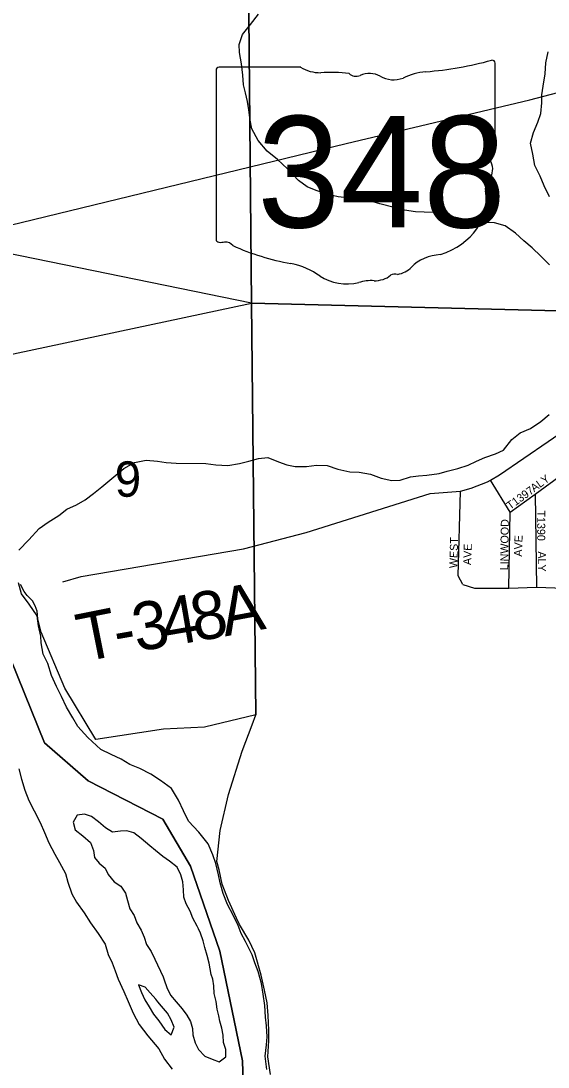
# Model space of a CAD drawing. Extents: x 1624196 to 2029251, y 146837 to 440034.
# Drawn here: x 1822196 to 1825485, y 316418 to 322951 of the extents above; entities that cross this region are included whole.
import ezdxf

# ---------------------------------------------------------------- set-up
doc = ezdxf.new("R2010")
doc.units = 0
for name, color, linetype in [('GM_X_Major_River', 7, 'Continuous'), ('GM_X_Minor_River', 7, 'Continuous'), ('GM_X_Section', 7, 'Continuous'), ('GM_X_Section_Text', 7, 'Continuous'), ('GM_X_State_Location', 7, 'Continuous'), ('GM_X_State_Route', 7, 'Continuous'), ('GM_X_State_Shield', 7, 'Continuous'), ('GM_X_Township', 7, 'Continuous'), ('GM_X_Township_Road', 7, 'Continuous'), ('GM_X_Township_Road_Text', 7, 'Continuous'), ('GM_X_Township_Subdivision', 7, 'Continuous'), ('GM_X_Township_Subdivision_Text', 7, 'Continuous')]:
    doc.layers.add(name, color=color, linetype=linetype)

msp = doc.modelspace()

# ---------------------------------------------------------------- linework, layer by layer
at = {"layer": 'GM_X_Major_River'}
for points in [[(1822320, 319109.2), (1822304.5, 319174.2), (1822297, 319236.4), (1822247.6, 319309), (1822200.1, 319373.5), (1822180.7, 319441.8)], [(1823729.3, 316402.6), (1823719.9, 316486.9), (1823728.3, 316557.1), (1823732.7, 316607.2), (1823727.1, 316675.5), (1823721.4, 316729.7), (1823717.9, 316802), (1823706.3, 316872.3), (1823696.7, 316940.6), (1823675.1, 317015), (1823655.4, 317069.3), (1823637.7, 317119.6), (1823596.1, 317202.1), (1823570.3, 317252.4), (1823550.6, 317302.7), (1823520.9, 317367.1), (1823485.2, 317433.6), (1823457.5, 317502), (1823439.9, 317568.3), (1823428.2, 317618.5), (1823412.6, 317688.9), (1823392.9, 317743.2), (1823363.2, 317811.6), (1823305.5, 317884.2), (1823241.7, 317952.8), (1823210, 318017.2), (1823178.4, 318085.7), (1823134.7, 318158.2), (1823066.7, 318206.8), (1823006.8, 318247.2), (1822936.8, 318281.8), (1822874.7, 318308.2), (1822820.7, 318340.7), (1822758.7, 318369.1), (1822694.7, 318401.6), (1822612.9, 318476.4), (1822551.1, 318545), (1822519.3, 318599.4), (1822479.6, 318665.8), (1822448, 318732.3), (1822418.3, 318794.6), (1822386.6, 318863.1), (1822363, 318937.5), (1822333.3, 318995.8), (1822321.7, 319066.2), (1822320, 319109.2)], [(1822182.1, 318280.3), (1822199.7, 318216), (1822219.3, 318147.6), (1822245, 318083.2), (1822278.7, 318018.8), (1822316.4, 317946.3), (1822342, 317882), (1822369.7, 317817.6), (1822407.4, 317747.1), (1822437.1, 317694.8), (1822472.8, 317626.3), (1822488.5, 317572), (1822514.2, 317499.6), (1822541.9, 317447.3), (1822589.6, 317380.8), (1822629.4, 317318.3), (1822677.1, 317251.8), (1822720.8, 317185.3), (1822740.5, 317121), (1822764.2, 317068.6), (1822784, 317018.3), (1822801.7, 316966.1), (1822837.3, 316889.6), (1822865, 316827.2), (1822896.7, 316754.8), (1822934.3, 316684.3), (1822988.1, 316613.7), (1823055.8, 316531), (1823091.5, 316466.6), (1823139.2, 316404.1)], [(1823302.9, 317282), (1823294.9, 317298.2), (1823269.1, 317348.6), (1823251.2, 317390.8), (1823227.4, 317437.1), (1823211.5, 317479.3), (1823209.8, 317525.5), (1823206, 317575.8), (1823194.2, 317618), (1823170.4, 317666.3), (1823122.4, 317704.6), (1823080.4, 317733), (1823034.4, 317771.3), (1823000.4, 317799.6), (1822946.4, 317846.1), (1822900.4, 317880.4), (1822856.3, 317892.7), (1822816.1, 317890.9), (1822767.9, 317885.1), (1822723.8, 317911.4), (1822679.9, 317949.8), (1822635.8, 317982.1), (1822591.7, 317996.4), (1822547.5, 317990.5), (1822521.2, 317946.5), (1822535, 317900.3), (1822581, 317861.9), (1822628.9, 317819.5), (1822648.8, 317771.2), (1822654.5, 317727), (1822684.5, 317690.7), (1822720.5, 317660.4), (1822740.3, 317620.2), (1822778.3, 317575.8), (1822818.3, 317547.5), (1822848.2, 317503.2), (1822860, 317459), (1822875.7, 317406.7), (1822901.6, 317364.4), (1822919.5, 317318.1), (1822945.3, 317273.8), (1822965.2, 317229.6), (1822979, 317183.3), (1823008.9, 317139), (1823030.7, 317092.7), (1823083.3, 316982.2)], [(1823083.3, 316982.2), (1823090.3, 316961.9), (1823106.1, 316915.7), (1823129.9, 316867.4), (1823163.8, 316825), (1823201.8, 316782.7), (1823231.7, 316742.4), (1823253.5, 316702.1), (1823265.4, 316659.9), (1823269.2, 316619.7), (1823282.9, 316569.5), (1823302.8, 316527.2), (1823342.8, 316486.9), (1823388.8, 316466.6), (1823432.9, 316450.3), (1823473.3, 316482.2), (1823473.5, 316528.4), (1823459.7, 316570.6), (1823457.9, 316616.8), (1823450.1, 316661), (1823436.3, 316705.2), (1823430.5, 316737.4), (1823420.7, 316779.6), (1823412.9, 316827.8), (1823401.1, 316878.1), (1823399.4, 316926.3), (1823393.6, 316966.5), (1823383.7, 316996.6), (1823370, 317067), (1823358.2, 317115.2), (1823342.4, 317165.5), (1823332.6, 317205.7), (1823316.8, 317254), (1823302.9, 317282)], [(1823050.6, 316825.4), (1823037.4, 316841.7), (1823001.5, 316882), (1822971.5, 316916.3), (1822929.4, 316930.6), (1822947.2, 316884.3), (1822969.1, 316838), (1822995, 316793.7), (1823022.8, 316749.4), (1823056.7, 316707.1)], [(1823056.7, 316707.1), (1823092.6, 316652.7), (1823132.6, 316618.4), (1823150.9, 316666.5), (1823133.1, 316712.8), (1823111.2, 316755), (1823073.3, 316797.4), (1823050.6, 316825.4)]]:
    msp.add_lwpolyline(points, dxfattribs=at)
at = {"layer": 'GM_X_Minor_River'}
for points in [[(1825493.6, 321426.8), (1825440, 321481.3), (1825386.4, 321533.9), (1825334.8, 321578.4), (1825281.1, 321624.9), (1825217.4, 321671.6), (1825151.5, 321690.2), (1825069.5, 321692.8), (1825013.5, 321697.3), (1824959.5, 321711.8), (1824899.6, 321726.3), (1824821.7, 321747), (1824767.7, 321753.5), (1824711.6, 321755.9), (1824657.6, 321758.4), (1824589.6, 321769), (1824525.7, 321785.5), (1824435.8, 321808.3), (1824373.9, 321826.9), (1824303.9, 321841.5), (1824229.9, 321846.1), (1824175.9, 321852.5), (1824104, 321869.2), (1824038.1, 321891.8), (1823982.2, 321914.3), (1823928.5, 321954.8), (1823859.1, 322027.5), (1823797.5, 322086.2), (1823731.9, 322136.8), (1823676.4, 322203.4), (1823637, 322277.9), (1823625.5, 322330.1), (1823618.1, 322396.3), (1823608.5, 322448.5), (1823597, 322500.7), (1823585.4, 322550.9), (1823579.9, 322611.1), (1823572.5, 322683.3), (1823559.1, 322753.6), (1823557.6, 322803.7), (1823578.1, 322865.7), (1823628.7, 322927.4), (1823677.3, 322993.1)], [(1825493.3, 321851.7), (1825459.9, 321920.1), (1825436.4, 321980.4), (1825402.9, 322048.8), (1825389.5, 322119.1), (1825376.1, 322187.4), (1825394.7, 322253.4), (1825421.3, 322319.3), (1825439.8, 322373.2), (1825446.4, 322439.3), (1825446.9, 322489.4), (1825455.3, 322543.5), (1825466, 322619.6), (1825470.6, 322689.7), (1825485.2, 322757.7)], [(1822182.5, 319646.2), (1822245.1, 319709.9), (1822309.8, 319781.5), (1822366.2, 319821.1), (1822432.6, 319862.7), (1822483, 319902.3), (1822541.3, 319929.9), (1822595.6, 319959.5), (1822648, 319999.2), (1822700.5, 320040.8), (1822763, 320094.4), (1822837.6, 320156), (1822904, 320193.5), (1822976.2, 320206.9), (1823048.3, 320202.3), (1823102.2, 320193.8), (1823164.3, 320189.3), (1823350.4, 320187.8), (1823412.4, 320179.2), (1823486.5, 320174.6), (1823558.7, 320186.1), (1823616.9, 320201.6), (1823677.1, 320219.2), (1823737.2, 320224.7), (1823803, 320198.1), (1823854.9, 320179.6), (1823906.9, 320169.1), (1823977, 320168.6), (1824039.1, 320176.1), (1824107.2, 320175.5), (1824173, 320150.9), (1824249, 320134.3), (1824307, 320133.8), (1824377, 320121.2), (1824442.8, 320094.6), (1824510.8, 320080), (1824562.9, 320083.6), (1824627.1, 320103.1), (1824677.2, 320110.7), (1824729.3, 320114.2), (1824805.5, 320123.6), (1824855.7, 320139.3), (1824921.9, 320156.8), (1824986.1, 320176.3), (1825038.4, 320201.9), (1825090.7, 320225.5), (1825156.9, 320247), (1825207.2, 320270.6), (1825259.8, 320336.3), (1825310.2, 320378), (1825376.5, 320405.5), (1825439, 320449.1), (1825491.4, 320492.8)]]:
    msp.add_lwpolyline(points, dxfattribs=at)
at = {"layer": 'GM_X_Section'}
for points in [[(1819931.6, 326632.6), (1823585.4, 326583.9), (1823633.9, 321187.6), (1821202.9, 321686.7)], [(1821629.2, 320762), (1823633.9, 321187.6), (1823660.5, 318618.5), (1823341.4, 318539.9), (1823085, 318527.1), (1822662, 318463), (1822469.7, 318783.5), (1822320.8, 319132.8), (1822301.6, 319217.8), (1822295.9, 319265.8), (1822284.1, 319297.9), (1822268.3, 319330), (1822234.5, 319362.2), (1822216.6, 319388.3), (1822192.9, 319432.4)], [(1823752.7, 316371.9), (1823735.4, 316482), (1823742, 316582), (1823742.4, 316647.9), (1823739, 316740), (1823731.5, 316820), (1823715.9, 316898.1), (1823694.5, 316992.3), (1823655.4, 317130.5), (1823617.9, 317210.7), (1823560.5, 317309.1), (1823540.7, 317347.2), (1823491.4, 317457.5), (1823452, 317559.7), (1823432.6, 317649.9), (1823418.9, 317701.9), (1823438.1, 317895.9), (1823491.5, 318119.5), (1823577.1, 318391), (1823638.1, 318554.6), (1823660.5, 318618.5), (1823633.9, 321187.6), (1828042.7, 321077.6), (1828477, 314760.9)]]:
    msp.add_lwpolyline(points, dxfattribs=at)
msp.add_lwpolyline([(1823585.4, 326583.9), (1828201.1, 326533), (1828042.7, 321077.6), (1823633.9, 321187.6)], close=True, dxfattribs=at)
at = {"layer": 'GM_X_State_Route'}
msp.add_lwpolyline([(1820515.6, 321272.3), (1821054.9, 321413.8), (1821748.9, 321583.7), (1824225.6, 322186.2), (1825371.6, 322457), (1826157.6, 322664.9), (1826563.4, 322768.6), (1827012.9, 322876.1)], dxfattribs=at)
at = {"layer": 'GM_X_State_Shield'}
for p, q in [((1823941.3, 322661.3), (1823431.7, 322661.3)), ((1825154.7, 322134.8), (1825154.7, 322687.5)), ((1823414.5, 322643.1), (1823414.5, 321586.5)), ((1825154.6, 322134.9), (1825154.7, 322134.8))]:
    msp.add_line(p, q, dxfattribs=at)
for centre, major_axis, start_param, end_param in [((1823434.5, 322645.4), (20.2, 0), 1.712693, 3.28349), ((1824062.6, 322784), (195.5, 0), 4.042523, 4.731795), ((1824534.8, 324101.9), (1845.5, 0), 4.814394, 5.042369), ((1825135.4, 322689.8), (19.4, 0), 6.141152, 7.989035), ((1824127.5, 322068.1), (702, 0), 1.404758, 1.657858), ((1824286.8, 322650.9), (56.4, 0), 3.836095, 5.185415), ((1824369.7, 322528.7), (117.3, 0), 0.950623, 2.079405), ((1824521, 322696.2), (141.1, 0), 4.081561, 5.145723), ((1824770.2, 322338.6), (371.3, 0), 1.699011, 2.107814), ((1825134.1, 322132.6), (20.7, 0), 5.05454, 6.418171), ((1825150.2, 322094.2), (30, 0), 1.883978, 3.671073), ((1824959.5, 322024.3), (180, 0), 5.934695, 6.695948), ((1825224.1, 321903.5), (130.9, 0), 2.387724, 3.262537), ((1824638.2, 321833.1), (461.6, 0), 5.101752, 6.440018), ((1823434.6, 321584.2), (20.3, 0), 3.00124, 4.508301), ((1823437.7, 321692.3), (155.2, 0), 4.665946, 4.897461), ((1823469.5, 321525.5), (56, 0), 0.519207, 1.627899), ((1824176.1, 322474.9), (1332.7, 0), 4.195997, 4.488961), ((1824832.8, 321289.9), (252.8, 0), 1.647645, 2.488434), ((1823778.8, 321111.8), (417, 0), 0.823519, 1.323587), ((1824512.5, 321484.1), (149.1, 0), 4.937069, 5.64225), ((1824229.7, 321520.3), (264.6, 0), 4.026481, 4.996735), ((1824401.9, 321441.2), (141, 0), 4.691044, 5.507374), ((1824529.5, 321338.8), (39.7, 0), 1.147584, 2.315152), ((1824382.6, 321155), (217.4, 0), 1.495662, 1.94098)]:
    msp.add_ellipse(centre, major_axis=major_axis, ratio=0.8, start_param=start_param, end_param=end_param, dxfattribs=at)
at = {"layer": 'GM_X_Township'}
for points in [[(1821670.7, 320100.8), (1822342.5, 318443), (1822614.1, 318204.9), (1823080.3, 317965.6), (1823254, 317672.9), (1823437.6, 317142), (1823578.9, 316457.5), (1823590, 316045.7)], [(1823590, 316045.7), (1823578.9, 316457.5), (1823437.6, 317142), (1823254, 317672.9), (1823080.3, 317965.6), (1822614.1, 318204.9), (1822342.5, 318443), (1821670.7, 320100.8)]]:
    msp.add_lwpolyline(points, dxfattribs=at)
at = {"layer": 'GM_X_Township_Road'}
msp.add_lwpolyline([(1822457.2, 319448.1), (1822571.6, 319481.7), (1823584.3, 319654.4), (1823975.5, 319755.3), (1824750, 319999.6), (1824939.6, 320015.1), (1825005.7, 320033), (1825106.9, 320071.9), (1825126.3, 320083.9), (1825181.2, 320115.7), (1825485.9, 320324.7), (1825811.1, 320547.8), (1825948.1, 320643.8), (1826077.9, 320740.2), (1826171.4, 320763.5), (1826241.6, 320763.5), (1826443, 320753.3), (1826509.7, 320750.4)], dxfattribs=at)
at = {"layer": 'GM_X_Township_Subdivision'}
for points in [[(1825249.3, 319883.1), (1825404.7, 319996.2), (1825584.4, 320127.2), (1825757.1, 320253), (1825922, 320373.1), (1825968.9, 320407.3)], [(1825240.6, 319409.4), (1825249.3, 319883.1), (1825126.3, 320083.9)], [(1824953, 319431.6), (1824924.5, 319485.6), (1824939.6, 320015.1)], [(1825404.7, 319996.2), (1825413.6, 319414.5)], [(1824953, 319431.6), (1825026, 319409.4), (1825240.6, 319409.4), (1825413.6, 319414.5), (1825585.9, 319408), (1825750.1, 319401.9), (1825926, 319395.3), (1826091, 319389.2), (1826185.8, 319385.6), (1826280.7, 319382.1), (1826463.2, 319375.3), (1826534, 319372.6), (1826604.8, 319370), (1826879, 319359.8), (1826927.8, 319357.9), (1827218.7, 319347.1)]]:
    msp.add_lwpolyline(points, dxfattribs=at)

# ---------------------------------------------------------------- texts
at = {"layer": 'GM_X_Section_Text'}
msp.add_text('9', height=221, rotation=0.00001, dxfattribs=at).set_placement((1822781.3, 319979.6))
at = {"layer": 'GM_X_State_Location'}
for s in ['s', 'r']:
    msp.add_text(s, height=1, dxfattribs=at).set_placement((1824265.1, 322044.6))
msp.add_text('348', height=1, rotation=0.00001, dxfattribs=at).set_placement((1823912, 321971.8))
at = {"layer": 'GM_X_State_Shield'}
msp.add_text('348', height=696.1, dxfattribs=at).set_placement((1823669.7, 321661))
at = {"layer": 'GM_X_Township_Road_Text'}
for s, rotation, p in [('8', 9.86626, (1823282.5, 319074.3)), ('A', 10.58314, (1823468.6, 319106.7)), ('3', 9.85243, (1822918.1, 319011.1)), ('4', 9.8268, (1823100.2, 319042.7)), ('T', 11.30573, (1822578.7, 318946)), ('-', 10.02697, (1822797.1, 318989.7))]:
    msp.add_text(s, height=300, rotation=rotation, dxfattribs=at).set_placement(p)
at = {"layer": 'GM_X_Township_Subdivision_Text'}
for s, rotation, p in [('ALY', 36.47404, (1825398.1, 320006.6)), ('T1397', 35.91023, (1825248.6, 319896.7)), ('T1390', 270, (1825417.4, 319893.5)), ('LINWOOD', 89.13244, (1825235.8, 319519.7)), ('WEST', 88.48756, (1824919, 319533)), ('AVE', 88.02609, (1825321.8, 319604.9)), ('AVE', 88.01857, (1825005, 319552.1)), ('ALY', 270, (1825421.8, 319638.3))]:
    msp.add_text(s, height=50, rotation=rotation, dxfattribs=at).set_placement(p)

doc.saveas('drawing.dxf')
